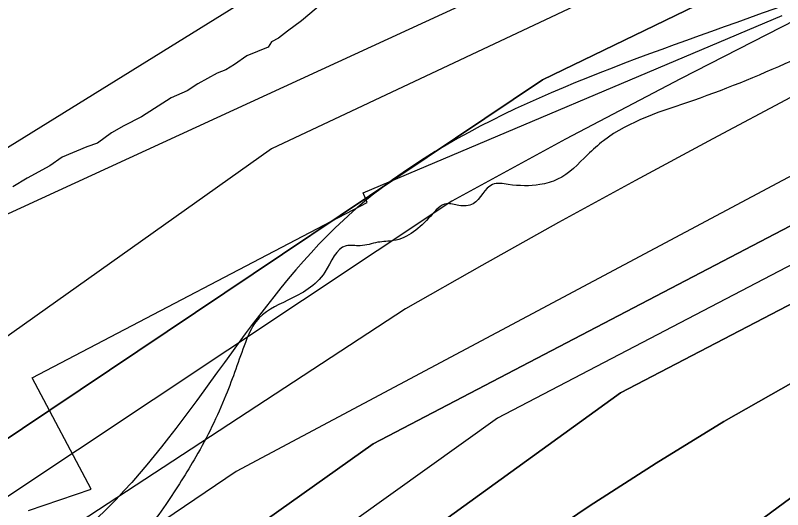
# Model space of a CAD drawing. Extents: x 3297753 to 3335611, y 652252 to 677623.
# Drawn here: x 3316697.8 to 3316943.3, y 660742.7 to 660900.7 of the extents above; entities that cross this region are included whole.
import ezdxf

# ---------------------------------------------------------------- set-up
doc = ezdxf.new("R2010")
doc.units = 0
for name, color, linetype in [('V-RIVR-EDGE', 7, 'Continuous'), ('V-RRAP-FSHR', 7, 'Continuous'), ('V-RRAP-RVMT', 7, 'Continuous'), ('V-SITE-VEGE', 7, 'Continuous'), ('V-TOPO-DPTH', 7, 'Continuous'), ('V-TOPO-MAJR', 7, 'Continuous'), ('V-TOPO-MINR', 7, 'Continuous'), ('V-TOPO-WATR', 7, 'Continuous')]:
    doc.layers.add(name, color=color, linetype=linetype)

msp = doc.modelspace()

# ---------------------------------------------------------------- linework, layer by layer
at = {"layer": 'V-RIVR-EDGE'}
msp.add_spline([(3319472.941637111, 662096.7930483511), (3319451.3588761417, 662084.8263787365), (3319431.435066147, 662073.2700910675), (3319412.763924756, 662065.4410623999), (3319386.63724047, 662059.7028894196), (3319355.1274208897, 662056.0504476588), (3319321.5328949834, 662047.4293521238), (3319286.6877502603, 662035.909960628), (3319261.790162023, 662024.3659716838), (3319253.9098886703, 662022.3130370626), (3319243.962332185, 662022.3376345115), (3319236.9110218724, 662020.2826501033), (3319220.298964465, 662007.0602372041), (3319214.062268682, 661999.2004617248), (3319197.881091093, 661992.6087282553), (3319174.651677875, 661985.2054549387), (3319135.249286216, 661974.5263003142), (3319095.8438198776, 661962.603701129), (3319061.8266133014, 661950.6677783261), (3319035.6896800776, 661940.7847901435), (3319017.017513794, 661932.5412799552), (3319004.1501385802, 661925.1123842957), (3318977.5966740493, 661914.4014579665), (3318949.3975821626, 661908.6684094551), (3318929.074664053, 661903.3303694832), (3318893.4067056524, 661894.2999168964), (3318836.1693099, 661878.6910544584), (3318802.1592775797, 661869.6565022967), (3318784.3232485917, 661864.3123129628), (3318761.0999847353, 661859.3959287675), (3318735.3744583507, 661848.2684711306), (3318707.1599930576, 661836.3181998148), (3318683.937754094, 661831.8162971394), (3318667.767850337, 661829.7838603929), (3318647.8604386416, 661824.8592770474), (3318612.1842810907, 661812.5129722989), (3318583.557384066, 661801.3926889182), (3318550.7836220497, 661789.4536914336), (3318517.189096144, 661780.8325958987), (3318486.906322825, 661770.5453751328), (3318459.104289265, 661757.7651158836), (3318437.1142210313, 661748.7008418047), (3318401.0928960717, 661732.5599758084), (3318376.26750918, 661719.6611275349), (3318350.3290856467, 661712.3999159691), (3318322.694633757, 661702.8889443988), (3318295.6167001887, 661690.5591544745), (3318275.8849717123, 661686.6635262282), (3318257.8395182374, 661681.0732629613), (3318243.7328864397, 661673.2193063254), (3318214.402406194, 661661.4585747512), (3318180.554292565, 661645.7645948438), (3318148.3966339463, 661630.066434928), (3318131.4656104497, 661619.4020199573), (3318111.1439235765, 661604.8015699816), (3318079.514916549, 661575.0148916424), (3318056.375804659, 661560.4214083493), (3318032.664847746, 661542.4484083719), (3318016.2987025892, 661532.346085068), (3317961.5347636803, 661489.6563784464), (3317862.7409676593, 661415.5201918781), (3317830.000317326, 661391.9346352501), (3317829.4284723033, 661388.5551185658), (3317827.160598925, 661382.925841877), (3317810.80142045, 661375.6409435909), (3317785.9690668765, 661359.9246703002), (3317761.132533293, 661342.5179419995), (3317743.6157314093, 661322.83916031), (3317726.093356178, 661300.9064386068), (3317708.570980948, 661278.9737169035), (3317696.7168958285, 661270.5507019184), (3317673.576390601, 661255.3937336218), (3317601.3165498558, 661201.4775203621), (3317560.671782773, 661171.7131354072), (3317529.070642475, 661153.1961571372), (3317513.8245006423, 661140.2736221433), (3317483.9026686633, 661117.2445838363), (3317464.1514334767, 661105.4601655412), (3317423.524779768, 661083.0210856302), (3317409.427901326, 661079.1115240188), (3317401.539111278, 661079.1310307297), (3317375.02187604, 661065.6728774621), (3317364.298940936, 661058.9375308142), (3317348.501854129, 661051.0877541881), (3317330.4591873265, 661046.6244609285), (3317307.322862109, 661033.1579476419), (3317289.2704419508, 661024.7502593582), (3317263.8829633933, 661012.4162894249), (3317240.770324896, 661008.5290211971), (3317230.0529631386, 661004.047614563), (3317228.3527547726, 661000.107399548), (3317221.5867547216, 660998.4336645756), (3317196.2118161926, 660991.1710596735), (3317170.2678193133, 660981.6559080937), (3317149.4105141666, 660978.3265515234), (3317103.1615504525, 660960.9727700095), (3317073.2689785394, 660949.7769167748), (3317034.3383531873, 660929.5875968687), (3316995.9726061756, 660909.9603686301), (3316948.0192540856, 660886.9759170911), (3316914.7401988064, 660873.5344838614), (3316885.9704168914, 660860.6453889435), (3316880.8879051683, 660856.1500489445), (3316871.2891533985, 660848.2849456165), (3316865.650123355, 660846.6084239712), (3316855.5073932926, 660846.6335040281), (3316850.436028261, 660846.6460440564), (3316844.222366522, 660840.4630357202), (3316839.713093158, 660839.9106974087), (3316835.7700914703, 660840.4839357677), (3316830.6889730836, 660836.5520807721), (3316818.8362813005, 660828.69255079), (3316813.7635229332, 660828.1416058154), (3316808.125886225, 660827.0285691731), (3316803.6180061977, 660827.0397158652), (3316796.8352861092, 660818.6041608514), (3316784.9798076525, 660809.6176608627), (3316774.8203575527, 660802.8809208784), (3316771.4227274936, 660796.127460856), (3316765.182592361, 660779.238237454), (3316755.5545805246, 660759.5399490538), (3316745.937715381, 660744.3495406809), (3316732.375061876, 660728.6054006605), (3316712.626613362, 660717.9479523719), (3316683.852651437, 660703.368402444), (3316676.521773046, 660701.1325758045), (3316664.6746546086, 660695.5269858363), (3316651.676879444, 660680.3449374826), (3316633.048434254, 660666.8672775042), (3316616.117410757, 660656.2028625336), (3316590.149727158, 660637.1084658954), (3316544.4238416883, 660603.4122259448), (3316509.995523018, 660580.9578193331), (3316472.7330592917, 660551.7485593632), (3316428.7101688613, 660523.1195044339), (3316390.324915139, 660495.6034861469), (3316363.7965332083, 660477.6374528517), (3316349.689901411, 660469.783496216), (3316341.225086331, 660464.7330312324), (3316335.0267512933, 660464.7483579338), (3316325.447506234, 660464.7720446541), (3316313.605961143, 660461.4203947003), (3316289.9284443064, 660456.9710348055), (3316257.21287403, 660443.5282082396), (3316237.472785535, 660436.2516699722), (3316207.013941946, 660423.9302400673), (3316177.1032566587, 660405.4090817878), (3316154.5332031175, 660393.0681451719), (3316131.949216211, 660375.0923585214), (3316110.5047393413, 660362.185150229), (3316095.268350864, 660353.2070102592), (3316080.0166356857, 660338.0305352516), (3316051.216200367, 660312.744770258), (3316013.9216899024, 660270.5753552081), (3315988.5035579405, 660245.8447151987), (3315960.258247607, 660217.1766468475), (3315939.932380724, 660200.8857418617), (3315925.8062422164, 660185.1429951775), (3315911.127765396, 660173.9095218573), (3315895.315351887, 660159.8614101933), (3315882.8838483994, 660145.8049385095), (3315867.6307398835, 660130.0649784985), (3315849.0106547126, 660119.968228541), (3315837.714481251, 660109.2898802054), (3315808.904292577, 660080.0597201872), (3315786.883790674, 660062.0825402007), (3315758.087535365, 660038.487230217), (3315733.80891344, 660018.825168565), (3315725.31623163, 660002.5050035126), (3315692.0065229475, 659976.6669002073), (3315659.8196042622, 659949.1355552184), (3315603.3596369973, 659904.1960885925), (3315571.1643582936, 659873.2838335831), (3315569.473903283, 659873.2880135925), (3315558.756541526, 659868.8066069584), (3315547.4729080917, 659863.1996236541), (3315527.70355953, 659844.0899003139), (3315506.252115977, 659828.365267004), (3315477.473974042, 659812.0952620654), (3315461.117582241, 659805.9373337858), (3315440.8014687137, 659793.5908238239), (3315429.5025085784, 659781.7855054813), (3315402.39670828, 659758.1860154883), (3315361.760301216, 659731.8025405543), (3315304.197050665, 659696.44510566), (3315255.6634935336, 659666.7002274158), (3315169.909272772, 659624.6506393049), (3315140.01252085, 659611.76433106), (3315123.6505557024, 659603.3524627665), (3315098.8209888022, 659588.7631594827), (3315044.633074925, 659551.1434245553), (3314989.866349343, 659507.3267479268), (3314954.285980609, 659474.7323979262), (3314933.969867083, 659462.3858879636), (3314926.0573903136, 659452.826149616), (3314915.8840068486, 659440.4545595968), (3314897.8106866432, 659423.5945962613), (3314866.750737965, 659396.0604645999), (3314844.7260560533, 659376.3928296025), (3314848.656517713, 659370.7482262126), (3314824.9511341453, 659355.0291662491), (3314801.817595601, 659342.6896229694), (3314762.319305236, 659320.8112413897), (3314730.157466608, 659303.4226264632), (3314710.9669297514, 659290.5098448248), (3314664.676165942, 659256.2515132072), (3314628.5615722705, 659235.4917416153), (3314603.161553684, 659218.0864066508), (3314584.5456485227, 659209.6801117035), (3314564.8194933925, 659208.0384234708), (3314555.7953733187, 659204.6798068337), (3314546.758713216, 659196.2498251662), (3314528.110761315, 659174.8833751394), (3314492.471872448, 659118.6226549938), (3314473.8183472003, 659095.0022649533), (3314450.6653019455, 659074.7739316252), (3314428.653160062, 659060.177661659), (3314423.004376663, 659054.5567449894), (3314416.2174765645, 659044.4307349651), (3314398.1441563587, 659027.5707716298), (3314375.555989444, 659007.9045299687), (3314366.533262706, 659005.1093983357), (3314353.566140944, 659002.3240200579), (3314347.3552658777, 658997.2679817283), (3314346.770880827, 658988.817100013), (3314351.264827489, 658983.1711032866), (3314350.679049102, 658974.1567365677), (3314342.759605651, 658961.7795732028), (3314329.21924553, 658955.0511932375), (3314311.714983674, 658940.4437765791), (3314309.9994486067, 658930.3052265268), (3314294.200968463, 658921.8919648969), (3314283.476640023, 658914.5931332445), (3314276.1248615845, 658903.9050315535), (3314272.7244448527, 658896.0246015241), (3314237.727067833, 658871.3176482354), (3314206.690805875, 658853.3627616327), (3314198.2329574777, 658851.1297216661), (3314192.0332291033, 658850.581563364), (3314180.188897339, 658846.1029434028), (3314172.27642057, 658836.5432050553), (3314164.3555837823, 658823.6025566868), (3314142.346228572, 658810.1332567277), (3314120.890605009, 658792.7181684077), (3314097.189401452, 658778.6895634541), (3314086.4594996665, 658769.1367917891), (3314082.4997779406, 658762.9482101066), (3314080.224937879, 658754.5015084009), (3314072.3250011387, 658750.0131350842), (3314036.7864324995, 658734.3233351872), (3314006.327588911, 658722.0019052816), (3313997.2978954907, 658716.3893486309), (3313939.7165315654, 658673.7066086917), (3313888.343256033, 658634.9529370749), (3313863.5011491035, 658615.29226876), (3313820.60522868, 658586.6604271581), (3313772.637943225, 658558.0411255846), (3313732.004322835, 658532.7846206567), (3313718.4597827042, 658524.3657856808), (3313711.127510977, 658521.5664740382), (3313702.6752359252, 658521.5873740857), (3313693.0890241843, 658518.7936357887), (3313674.475905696, 658511.5143108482), (3313646.823340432, 658494.6780342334), (3313626.498866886, 658478.9506142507), (3313619.7272934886, 658475.0229392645), (3313610.1215750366, 658464.3404109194), (3313605.0125899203, 658449.138855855), (3313597.1126531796, 658444.6504825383), (3313577.9151496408, 658428.9202758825), (3313554.7593177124, 658407.5649725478), (3313537.8046074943, 658387.3213125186), (3313525.3508106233, 658364.2490807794), (3313506.1115069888, 658331.6143240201), (3313489.716101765, 658309.6788156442)], degree=3, dxfattribs=at)
at = {"layer": 'V-RRAP-FSHR'}
msp.add_spline([(3320150.091, 662315.5710000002), (3320047.664, 662286.0730000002), (3319931.171, 662251.4420000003), (3319796.745, 662213.6190000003), (3319527.389, 662140.5510000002), (3319274.193, 662042.7370000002), (3319037.812, 661963.7270000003), (3318810.274, 661886.8160000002), (3318640.56, 661831.2630000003), (3318442.36, 661771.5080000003), (3318223.46, 661674.4170000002), (3318125.373, 661625.8860000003), (3317894.869, 661465.5510000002), (3317737.052, 661336.6740000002), (3317612.895, 661222.6820000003), (3317433.813, 661109.8930000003), (3317347.157, 661063.4030000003), (3317219.776, 661006.2670000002), (3317048.566, 660941.6820000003), (3316920.502, 660895.5560000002), (3316802.751, 660835.2480000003), (3316727.515, 660743.3250000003), (3316559.686, 660646.4110000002), (3316447.95, 660562.2680000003), (3316323.703, 660479.2110000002), (3316253.559, 660449.9440000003), (3316120.171, 660384.2440000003), (3315999.77, 660284.1680000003), (3315912.514, 660202.1160000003), (3315858.046, 660160.3560000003)], degree=3, dxfattribs=at)
at = {"layer": 'V-RRAP-RVMT'}
for p, q in [((3316809.050000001, 660843.9609999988), (3316943.128000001, 660900.7119999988)), ((3316810.372250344, 660840.8343829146), (3316809.050000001, 660843.9609999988)), ((3316703.212000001, 660784.8229999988), (3316810.372250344, 660840.8343829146)), ((3316722.0568669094, 660749.2649743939), (3316703.212000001, 660784.8229999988)), ((3316702.065000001, 660742.390999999), (3316722.0568669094, 660749.2649743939))]:
    msp.add_line(p, q, dxfattribs=at)
at = {"layer": 'V-SITE-VEGE'}
for points in [[(3316796.126, 660904.586), (3316789.3680000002, 660898.985), (3316784.862, 660895.626)], [(3316784.862, 660895.626), (3316782.046, 660893.386), (3316779.796, 660892.268), (3316778.667, 660890.586), (3316771.917, 660887.795), (3316767.974, 660884.995), (3316765.161, 660883.318), (3316762.349, 660882.202), (3316756.1580000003, 660878.845), (3316752.778, 660876.607), (3316747.716, 660874.372), (3316738.145, 660868.218), (3316732.517, 660865.424), (3316728.577, 660863.186), (3316724.071, 660859.827), (3316720.696, 660858.711), (3316712.822, 660855.363), (3316708.879, 660852.5650000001), (3316701.5640000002, 660848.649), (3316697.058, 660845.8520000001)]]:
    msp.add_lwpolyline(points, dxfattribs=at)
at = {"layer": 'V-TOPO-DPTH'}
for points in [[(3316277.5449639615, 660482.4453572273), (3316285.294842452, 660487.4245381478), (3316311.45419149, 660504.4389126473), (3316315.175656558, 660506.9715554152), (3316318.8217561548, 660509.6041169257), (3316322.354807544, 660512.3865565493), (3316325.8124934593, 660515.2689149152), (3316329.2222894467, 660518.2161136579), (3316332.643901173, 660521.1494449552), (3316336.083236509, 660524.0619750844), (3316339.534387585, 660526.960637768), (3316866.498305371, 660880.1012330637), (3317046.3648571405, 660967.1962294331), (3317062.3830355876, 660975.0788113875), (3317078.3323132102, 660983.09631142), (3317094.1782396, 660991.31618857), (3317109.9552651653, 660999.670983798), (3317170.5033834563, 661032.2296764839), (3317735.882571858, 661365.6828077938)], [(3317769.9546006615, 661316.8842059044), (3317352.2019272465, 661066.1409040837), (3317321.5389703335, 661046.7456114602), (3317157.5424222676, 660945.1064375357), (3317152.612894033, 660942.0956239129), (3317147.657837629, 660939.1280736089), (3317142.664488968, 660936.225418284), (3317137.6456121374, 660933.3660262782), (3317132.5882141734, 660930.5756255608), (3317127.505005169, 660927.8339097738), (3317122.3830796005, 660925.1652213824), (3317117.235342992, 660922.5452179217), (3317112.864305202, 660920.3597663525), (3317105.5215721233, 660916.6642159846), (3317098.1920247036, 660912.9428644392), (3317090.8822557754, 660909.1828111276), (3317083.585672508, 660905.3969566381), (3316812.2513836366, 660763.7026407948), (3316305.758061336, 660404.2819274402)], [(3316305.758061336, 660404.2819274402), (3316812.2513836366, 660763.7026407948), (3317083.585672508, 660905.3969566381), (3317090.8822557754, 660909.1828111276), (3317098.1920247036, 660912.9428644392), (3317105.5215721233, 660916.6642159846), (3317112.864305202, 660920.3597663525), (3317117.235342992, 660922.5452179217), (3317122.3830796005, 660925.1652213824), (3317127.505005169, 660927.8339097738), (3317132.5882141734, 660930.5756255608), (3317137.6456121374, 660933.3660262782), (3317142.664488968, 660936.225418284), (3317147.657837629, 660939.1280736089), (3317152.612894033, 660942.0956239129), (3317157.5424222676, 660945.1064375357), (3317321.5389703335, 661046.7456114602), (3317352.2019272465, 661066.1409040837), (3317769.9546006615, 661316.8842059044)], [(3316334.2131728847, 660377.1582982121), (3316891.453479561, 660780.0253514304), (3317048.7330864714, 660861.9544015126), (3317076.593397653, 660876.3743559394), (3317104.5035806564, 660890.6964916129), (3317132.488571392, 660904.8718991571), (3317160.52343395, 660918.9494879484), (3317177.1396492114, 660927.2387051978), (3317789.45124406, 661297.5407919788)], [(3317789.45124406, 661297.5407919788), (3317177.1396492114, 660927.2387051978), (3317160.52343395, 660918.9494879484), (3317132.488571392, 660904.8718991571), (3317104.5035806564, 660890.6964916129), (3317076.593397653, 660876.3743559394), (3317048.7330864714, 660861.9544015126), (3316891.453479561, 660780.0253514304), (3316334.2131728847, 660377.1582982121)], [(3316340.666105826, 660336.7392372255), (3316818.8027831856, 660699.9148864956), (3316839.402244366, 660714.8928774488), (3316860.2837997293, 660729.4750123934), (3316881.3534178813, 660743.793243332), (3316902.7746994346, 660757.5567645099), (3316924.475960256, 660770.8459578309), (3316946.597189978, 660783.4236593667), (3316968.998398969, 660795.5270330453), (3317069.5818677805, 660847.780044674), (3317090.091371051, 660858.3667869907), (3317110.637300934, 660868.8818930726), (3317131.2378707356, 660879.2895448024), (3317151.8748671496, 660889.6255602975), (3317236.957837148, 660931.9616942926), (3317271.2364642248, 660949.3345897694), (3317305.3386644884, 660967.0412386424), (3317644.980666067, 661170.569235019)], [(3317644.980666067, 661170.569235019), (3317305.3386644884, 660967.0412386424), (3317271.2364642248, 660949.3345897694), (3317236.957837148, 660931.9616942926), (3317151.8748671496, 660889.6255602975), (3317131.2378707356, 660879.2895448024), (3317110.637300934, 660868.8818930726), (3317090.091371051, 660858.3667869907), (3317069.5818677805, 660847.780044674), (3316968.998398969, 660795.5270330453), (3316946.597189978, 660783.4236593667), (3316924.475960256, 660770.8459578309), (3316902.7746994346, 660757.5567645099), (3316881.3534178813, 660743.793243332), (3316860.2837997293, 660729.4750123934), (3316839.402244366, 660714.8928774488), (3316818.8027831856, 660699.9148864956), (3316340.666105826, 660336.7392372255)], [(3316441.6545360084, 660352.8274799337), (3316794.807608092, 660633.6826637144), (3316818.3761867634, 660652.0288672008), (3316842.2194166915, 660670.0301843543), (3316952.364669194, 660751.2892733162), (3316963.466742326, 660759.3320512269), (3316974.659159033, 660767.2446580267), (3316985.9870911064, 660774.9620081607), (3316997.4053667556, 660782.5491871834), (3317008.9950319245, 660789.8610144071), (3317020.722523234, 660796.9364594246), (3317032.656753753, 660803.6573311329), (3317044.7288104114, 660810.1418206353), (3317095.6485102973, 660836.517605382), (3317106.164426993, 660841.9301035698), (3317116.6988785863, 660847.3060472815), (3317127.2611325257, 660852.6271592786), (3317137.841921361, 660857.9117167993), (3317296.6403997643, 660936.7083361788), (3317675.349406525, 661147.5205006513)], [(3317675.349406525, 661147.5205006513), (3317296.6403997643, 660936.7083361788), (3317137.841921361, 660857.9117167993), (3317127.2611325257, 660852.6271592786), (3317116.6988785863, 660847.3060472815), (3317106.164426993, 660841.9301035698), (3317095.6485102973, 660836.517605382), (3317044.7288104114, 660810.1418206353), (3317032.656753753, 660803.6573311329), (3317020.722523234, 660796.9364594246), (3317008.9950319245, 660789.8610144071), (3316997.4053667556, 660782.5491871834), (3316985.9870911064, 660774.9620081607), (3316974.659159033, 660767.2446580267), (3316963.466742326, 660759.3320512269), (3316952.364669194, 660751.2892733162), (3316842.2194166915, 660670.0301843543), (3316818.3761867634, 660652.0288672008), (3316794.807608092, 660633.6826637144), (3316441.6545360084, 660352.8274799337)], [(3316945.77964999, 660874.4891281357), (3316920.978568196, 660861.2646300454), (3316896.2437704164, 660847.919626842), (3316871.5871007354, 660834.4332360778), (3316847.047623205, 660820.7347639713), (3316822.5862737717, 660806.8949043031), (3316444.5696228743, 660559.5042293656), (3316434.598050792, 660551.2641804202), (3316424.5855111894, 660543.0815282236), (3316414.4191970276, 660535.1008180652), (3316404.022221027, 660527.4230209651), (3316393.4714704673, 660519.9471659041), (3316326.3155902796, 660473.8341401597)], [(3316945.77964999, 660874.4891281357), (3316920.978568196, 660861.2646300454), (3316896.2437704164, 660847.919626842), (3316871.5871007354, 660834.4332360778), (3316847.047623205, 660820.7347639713), (3316822.5862737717, 660806.8949043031), (3316444.5696228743, 660559.5042293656), (3316434.598050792, 660551.2641804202), (3316424.5855111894, 660543.0815282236), (3316414.4191970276, 660535.1008180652), (3316404.022221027, 660527.4230209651), (3316393.4714704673, 660519.9471659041), (3316326.3155902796, 660473.8341401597)]]:
    msp.add_lwpolyline(points, dxfattribs=at)
at = {"layer": 'V-TOPO-MAJR'}
msp.add_lwpolyline([(3317759.5520932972, 661456.9969976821), (3317050.7181317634, 661079.2831061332), (3317035.6687396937, 661068.8291246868), (3317020.2384252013, 661058.893803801), (3316956.2150940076, 661020.0190655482), (3316275.423269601, 660598.4368091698), (3316250.846785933, 660582.2756357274), (3316243.541004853, 660577.6200030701), (3316236.1510609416, 660573.106721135), (3316228.634872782, 660568.8069652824), (3316221.0345217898, 660564.6495601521), (3315545.1895953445, 660050.4726995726)], dxfattribs=at)
at = {"layer": 'V-TOPO-MINR'}
for points in [[(3317748.6809206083, 661432.9039417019), (3317105.4038370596, 661031.2850580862), (3317101.8487423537, 661027.8389689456), (3317099.980453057, 661026.2095366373), (3317096.016716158, 661023.2556620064), (3317093.916337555, 661021.9571688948), (3317091.756703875, 661020.7478978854), (3317077.501807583, 661013.3654213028), (3317074.164973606, 661011.6668938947), (3317070.812764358, 661009.9998357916), (3317067.437492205, 661008.3799816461), (3317064.046844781, 661006.791596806), (3316688.6923632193, 660834.1541975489), (3316356.9501617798, 660622.9097341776), (3316348.5941994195, 660616.5763210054), (3316340.117107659, 660610.398128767), (3316285.440721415, 660571.7169611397), (3316265.8602200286, 660558.1556793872), (3316246.105501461, 660544.8588854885), (3316226.0894571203, 660531.9588233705), (3316205.8991955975, 660519.3232491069), (3315620.591973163, 660073.2765700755)], [(3317759.229882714, 661413.9091962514), (3317154.9926739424, 661042.2710937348), (3317149.3646564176, 661037.9835568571), (3317143.5845022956, 661033.9269317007), (3317137.576143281, 661030.2166741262), (3317131.41564767, 661026.7373282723), (3317093.2471810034, 661006.6372686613), (3317083.8671824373, 661001.778114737), (3317074.444845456, 660997.003936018), (3317064.959000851, 660992.3572201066), (3317055.4308178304, 660987.7954794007), (3316779.7091294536, 660858.067677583), (3316273.630666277, 660498.9755374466), (3316273.21333283, 660498.599092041), (3316272.375495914, 660497.8497456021), (3316271.086375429, 660496.7673729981), (3316270.631128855, 660496.4404026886), (3316266.7558717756, 660493.9487011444), (3316263.840594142, 660492.1479198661), (3316262.857774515, 660491.5657523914), (3315595.3534277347, 659970.4441763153)], [(3317792.490040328, 661368.618482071), (3317238.8571070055, 661055.0615910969), (3317224.086934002, 661045.8659408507), (3317209.0339745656, 661037.1027314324), (3317128.1009005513, 660992.3717951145), (3317105.401646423, 660979.9993596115), (3317082.6080974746, 660967.8057017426), (3317059.6731062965, 660955.8802103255), (3317036.643820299, 660944.1334965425), (3316947.4592747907, 660899.2996419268), (3316910.5588711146, 660880.4007425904), (3316873.854262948, 660861.135524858), (3316837.443348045, 660841.3208295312), (3316406.73262136, 660555.0524397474), (3316399.970294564, 660549.690949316), (3316393.256005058, 660544.2707487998), (3316386.613771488, 660538.7624831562), (3316380.0195752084, 660533.1955074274), (3316373.3672624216, 660527.7089783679), (3316366.5897828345, 660522.3879447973), (3316359.6245530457, 660517.3151544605), (3316352.5341564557, 660512.4078596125), (3316304.958412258, 660480.7364268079)], [(3317735.882571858, 661365.6828077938), (3317170.5033834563, 661032.2296764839), (3317109.9552651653, 660999.670983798), (3317094.1782396, 660991.31618857), (3317078.3323132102, 660983.09631142), (3317062.3830355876, 660975.0788113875), (3317046.3648571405, 660967.1962294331), (3316866.498305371, 660880.1012330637), (3316339.534387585, 660526.960637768), (3316336.083236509, 660524.0619750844), (3316332.643901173, 660521.1494449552), (3316329.2222894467, 660518.2161136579), (3316325.8124934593, 660515.2689149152), (3316322.354807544, 660512.3865565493), (3316318.8217561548, 660509.6041169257), (3316315.175656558, 660506.9715554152), (3316311.45419149, 660504.4389126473), (3316285.294842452, 660487.4245381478), (3316277.5449639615, 660482.4453572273)], [(3317777.5883119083, 661334.5304395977), (3317334.4957588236, 661075.6251552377), (3317309.707683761, 661059.5977137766), (3317284.649901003, 661043.9762849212), (3317106.6920863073, 660936.0724595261), (3317100.256742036, 660932.2066968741), (3317093.8004444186, 660928.3765895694), (3317087.3127167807, 660924.5999652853), (3317080.804035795, 660920.8589963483), (3317074.253020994, 660917.1943696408), (3317067.6665362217, 660913.595837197), (3317061.026846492, 660910.0964461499), (3317054.3516867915, 660906.6631493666), (3317053.9401768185, 660906.4553796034), (3317047.0442913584, 660902.9453406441), (3317040.163931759, 660899.4053662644), (3317033.3068609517, 660895.8204887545), (3317026.465316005, 660892.2056758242), (3316768.510953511, 660754.8319368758), (3316462.3161317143, 660547.6963757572), (3316448.402976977, 660537.1931198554), (3316434.3407570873, 660526.883071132), (3316321.668068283, 660446.0797253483)], [(3317769.9546006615, 661316.8842059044), (3317352.2019272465, 661066.1409040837), (3317321.5389703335, 661046.7456114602), (3317157.5424222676, 660945.1064375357), (3317152.612894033, 660942.0956239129), (3317147.657837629, 660939.1280736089), (3317142.664488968, 660936.225418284), (3317137.6456121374, 660933.3660262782), (3317132.5882141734, 660930.5756255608), (3317127.505005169, 660927.8339097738), (3317122.3830796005, 660925.1652213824), (3317117.235342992, 660922.5452179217), (3317112.864305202, 660920.3597663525), (3317105.5215721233, 660916.6642159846), (3317098.1920247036, 660912.9428644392), (3317090.8822557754, 660909.1828111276), (3317083.585672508, 660905.3969566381), (3316812.2513836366, 660763.7026407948), (3316305.758061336, 660404.2819274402)], [(3317787.7119003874, 661311.2739714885), (3317244.3727661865, 660979.272974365), (3317232.493347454, 660972.0099645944), (3317220.5513957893, 660964.8528796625), (3317208.515644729, 660957.8546819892), (3317196.417360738, 660950.9624091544), (3317184.2252042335, 660944.238236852), (3317171.9704727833, 660937.6321739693), (3317159.6218789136, 660931.2032752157), (3317147.2107100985, 660924.8924858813), (3317136.701321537, 660919.6436093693), (3317119.012200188, 660910.7505863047), (3317101.354670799, 660901.795673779), (3317083.744529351, 660892.7479270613), (3317066.165979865, 660883.6382908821), (3316852.046404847, 660771.9602971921), (3316379.4958700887, 660434.0001194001)], [(3317789.45124406, 661297.5407919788), (3317177.1396492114, 660927.2387051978), (3317160.52343395, 660918.9494879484), (3317132.488571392, 660904.8718991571), (3317104.5035806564, 660890.6964916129), (3317076.593397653, 660876.3743559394), (3317048.7330864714, 660861.9544015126), (3316891.453479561, 660780.0253514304), (3316334.2131728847, 660377.1582982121)], [(3317644.980666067, 661170.569235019), (3317305.3386644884, 660967.0412386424), (3317271.2364642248, 660949.3345897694), (3317236.957837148, 660931.9616942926), (3317151.8748671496, 660889.6255602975), (3317131.2378707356, 660879.2895448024), (3317110.637300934, 660868.8818930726), (3317090.091371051, 660858.3667869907), (3317069.5818677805, 660847.780044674), (3316968.998398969, 660795.5270330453), (3316946.597189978, 660783.4236593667), (3316924.475960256, 660770.8459578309), (3316902.7746994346, 660757.5567645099), (3316881.3534178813, 660743.793243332), (3316860.2837997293, 660729.4750123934), (3316839.402244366, 660714.8928774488), (3316818.8027831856, 660699.9148864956), (3316340.666105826, 660336.7392372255)], [(3317675.349406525, 661147.5205006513), (3317296.6403997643, 660936.7083361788), (3317137.841921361, 660857.9117167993), (3317127.2611325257, 660852.6271592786), (3317116.6988785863, 660847.3060472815), (3317106.164426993, 660841.9301035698), (3317095.6485102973, 660836.517605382), (3317044.7288104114, 660810.1418206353), (3317032.656753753, 660803.6573311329), (3317020.722523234, 660796.9364594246), (3317008.9950319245, 660789.8610144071), (3316997.4053667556, 660782.5491871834), (3316985.9870911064, 660774.9620081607), (3316974.659159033, 660767.2446580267), (3316963.466742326, 660759.3320512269), (3316952.364669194, 660751.2892733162), (3316842.2194166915, 660670.0301843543), (3316818.3761867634, 660652.0288672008), (3316794.807608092, 660633.6826637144), (3316441.6545360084, 660352.8274799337)]]:
    msp.add_lwpolyline(points, dxfattribs=at)
at = {"layer": 'V-TOPO-WATR'}
msp.add_lwpolyline([(3316945.77964999, 660874.4891281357), (3316920.978568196, 660861.2646300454), (3316896.2437704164, 660847.919626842), (3316871.5871007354, 660834.4332360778), (3316847.047623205, 660820.7347639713), (3316822.5862737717, 660806.8949043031), (3316444.5696228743, 660559.5042293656), (3316434.598050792, 660551.2641804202), (3316424.5855111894, 660543.0815282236), (3316414.4191970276, 660535.1008180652), (3316404.022221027, 660527.4230209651), (3316393.4714704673, 660519.9471659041), (3316326.3155902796, 660473.8341401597)], dxfattribs=at)

doc.saveas('drawing.dxf')
